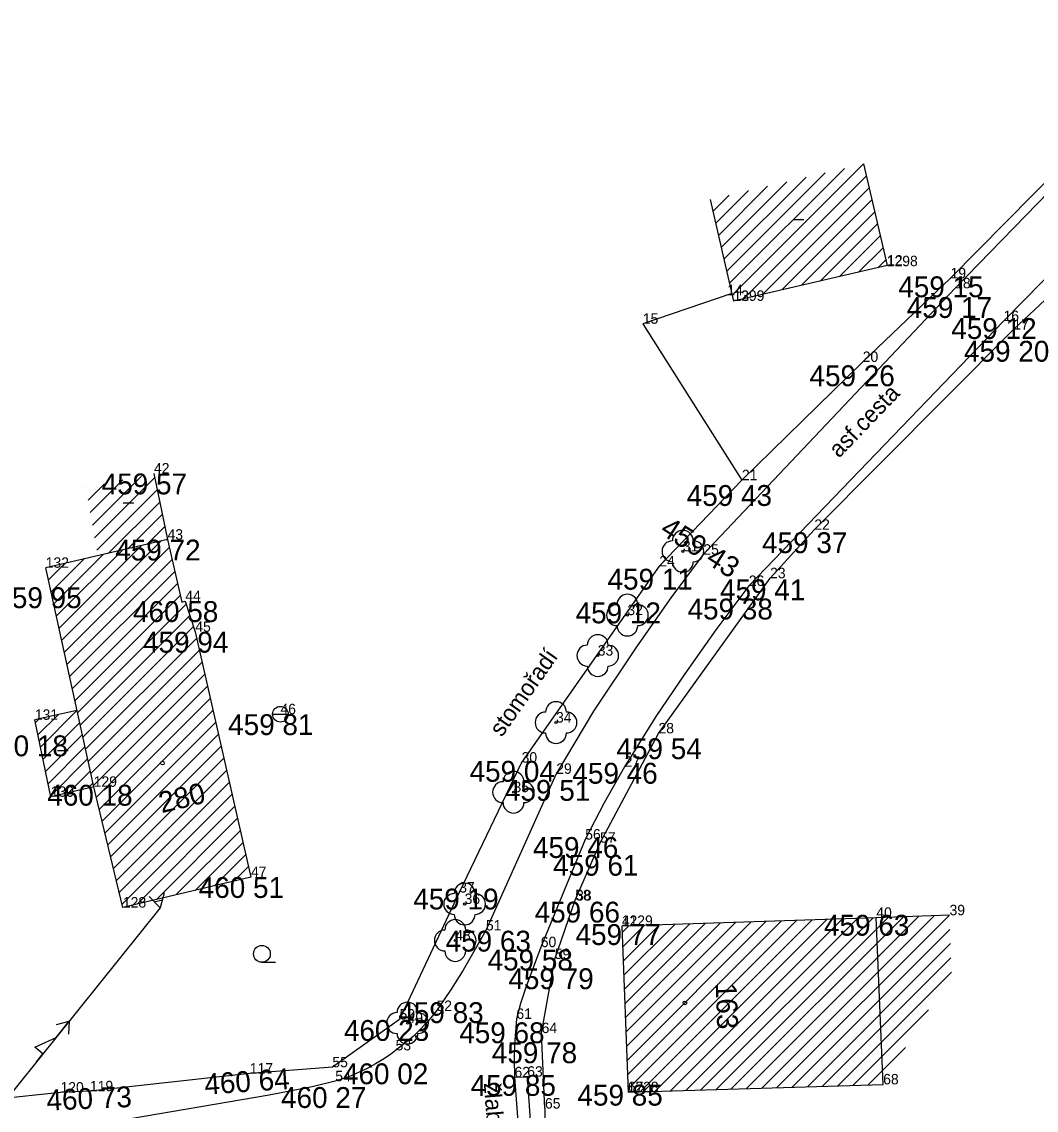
# Model space of a CAD drawing. Extents: x -559180 to -551373, y -1076947 to -1072071.
# Drawn here: x -553731.5 to -553682.9, y -1075344.3 to -1075292.1 of the extents above; entities that cross this region are included whole.
import ezdxf

# ---------------------------------------------------------------- set-up
doc = ezdxf.new("R2010")
doc.units = 0
for name, color, linetype in [('12_PLOTY', 7, 'Continuous'), ('14_BUDOVY', 7, 'Continuous'), ('17_KOMUNIKACE', 7, 'Continuous'), ('18_POLOHOPIS', 7, 'Continuous'), ('1_VODA_ZN', 7, 'Continuous'), ('20_EL_ZN', 7, 'Continuous'), ('32', 7, 'Continuous'), ('34_ZELEN', 7, 'Continuous'), ('3_BODY', 7, 'Continuous'), ('45_ZN_KULTURY', 7, 'Continuous'), ('47_ZN_STAV_OBJ$', 7, 'Continuous'), ('52_POPIS_UCELOVY', 7, 'Continuous'), ('54_C_POPISNA', 7, 'Continuous'), ('6_VYSKY', 7, 'Continuous'), ('NNnadzemní', 7, 'Continuous')]:
    doc.layers.add(name, color=color, linetype=linetype)

# ---------------------------------------------------------------- blocks, each defined once
blk = doc.blocks.new('POINT_DISPLAY')
blk.add_line((0, 0), (0, 0))
blk = doc.blocks.new('STL')
at = {"layer": '34_ZELEN'}
blk.add_circle((0, 0), 0.05, dxfattribs=at)
for centre, start, end in [((0, 0.5), 0, 180), ((-0.5, 0), 90, 270), ((0.5, 0), 270, 90), ((0, -0.5), 180, 0)]:
    blk.add_arc(centre, 0.5, start, end, dxfattribs=at)
blk = doc.blocks.new('ST')
at = {"layer": '1_VODA_ZN'}
blk.add_line((-0.375, 0), (0.375, 0), dxfattribs=at)
blk.add_circle((0, 0), 0.375, dxfattribs=at)
blk = doc.blocks.new('BZ')
at = {"layer": '47_ZN_STAV_OBJ$'}
blk.add_circle((0, 0), 0.0875, dxfattribs=at)
blk = doc.blocks.new('BD')
at = {"layer": '47_ZN_STAV_OBJ$'}
blk.add_line((-0.25, 0), (0.25, 0), dxfattribs=at)
blk = doc.blocks.new('ZAHRAD')
at = {"layer": '45_ZN_KULTURY'}
blk.add_line((0, 0), (0.65, 0.003), dxfattribs=at)
blk.add_circle((0, 0.403), 0.403, dxfattribs=at)
blk = doc.blocks.new('ELNN')
at = {"layer": '20_EL_ZN'}
for p, q in [((0, 0), (0.5, 0)), ((0.5, 0), (0.5, 0.5)), ((0.5, 0.5), (1.5, 0)), ((1.5, 0), (2.5, 0))]:
    blk.add_line(p, q, dxfattribs=at)
blk.add_lwpolyline([(2, 0.375), (2.5, 0), (2, -0.375)], dxfattribs=at)
blk = doc.blocks.new('KONZ')
at = {"layer": '20_EL_ZN'}
for p, q in [((-0.351, 0), (0, 0.65)), ((0, 0.65), (0.4, 0)), ((0.215, 0.3), (-0.188, 0.3))]:
    blk.add_line(p, q, dxfattribs=at)

msp = doc.modelspace()

# ---------------------------------------------------------------- linework, layer by layer
at = {"layer": '12_PLOTY'}
for p, q in [((-553680.4, -1075297.72), (-553686.96, -1075304.38)), ((-553683.95, -1075306.84), (-553677.59, -1075300.88)), ((-553686.96, -1075304.38), (-553691.17, -1075308.39)), ((-553697.442, -1075305.116), (-553701.71, -1075306.56)), ((-553701.71, -1075306.56), (-553696.96, -1075314.06)), ((-553693.49, -1075316.44), (-553683.95, -1075306.84)), ((-553691.17, -1075308.39), (-553696.96, -1075314.06)), ((-553696.96, -1075314.06), (-553700.92, -1075318.19)), ((-553695.61, -1075318.76), (-553693.49, -1075316.44)), ((-553700.92, -1075318.19), (-553707.52, -1075327.6)), ((-553700.96, -1075326.2), (-553695.61, -1075318.76)), ((-553703.76, -1075331.44), (-553700.96, -1075326.2)), ((-553707.52, -1075327.6), (-553710.51, -1075333.83)), ((-553704.95, -1075334.2), (-553703.76, -1075331.44)), ((-553710.51, -1075333.83), (-553713.37, -1075339.92)), ((-553705.93, -1075337.02), (-553704.95, -1075334.2)), ((-553706.56, -1075340.57), (-553705.93, -1075337.02)), ((-553713.37, -1075339.92), (-553716.59, -1075342.21)), ((-553706.4, -1075344.19), (-553706.56, -1075340.57)), ((-553720.55, -1075342.51), (-553728.21, -1075343.36)), ((-553716.59, -1075342.21), (-553720.55, -1075342.51)), ((-553729.62, -1075343.42), (-553733.42, -1075343.81)), ((-553728.21, -1075343.36), (-553729.62, -1075343.42)), ((-553706.4, -1075344.19), (-553706.38, -1075347.23))]:
    msp.add_line(p, q, dxfattribs=at)
at = {"layer": '14_BUDOVY'}
for p, q in [((-553691.125, -1075298.898), (-553690, -1075303.77)), ((-553698.485, -1075300.598), (-553697.36, -1075305.47)), ((-553690, -1075303.77), (-553697.36, -1075305.47)), ((-553725.14, -1075313.74), (-553724.49, -1075316.91)), ((-553724.49, -1075316.91), (-553730.33, -1075318.26)), ((-553724.49, -1075316.91), (-553723.811, -1075319.916)), ((-553728.03, -1075328.76), (-553730.33, -1075318.26)), ((-553723.811, -1075319.916), (-553723.64, -1075319.86)), ((-553723.64, -1075319.86), (-553723.16, -1075321.33)), ((-553723.16, -1075321.33), (-553720.49, -1075333.09)), ((-553728.83, -1075325.108), (-553730.85, -1075325.55)), ((-553730.09, -1075329.24), (-553730.85, -1075325.55)), ((-553728.03, -1075328.76), (-553730.09, -1075329.24)), ((-553726.63, -1075334.55), (-553728.03, -1075328.76)), ((-553720.49, -1075333.09), (-553726.63, -1075334.55)), ((-553690.52, -1075335.04), (-553702.71, -1075335.44)), ((-553687.01, -1075334.92), (-553690.52, -1075335.04)), ((-553690.19, -1075343.03), (-553690.52, -1075335.04)), ((-553702.71, -1075335.44), (-553702.42, -1075343.4)), ((-553702.42, -1075343.4), (-553690.19, -1075343.03))]:
    msp.add_line(p, q, dxfattribs=at)
at = {"layer": '17_KOMUNIKACE'}
for p, q in [((-553674.35, -1075292.08), (-553686.74, -1075304.86)), ((-553672.62, -1075294.42), (-553684.42, -1075306.43)), ((-553686.74, -1075304.86), (-553698.81, -1075317.63)), ((-553684.42, -1075306.43), (-553696.63, -1075319.13)), ((-553705.86, -1075328.14), (-553709.23, -1075335.65)), ((-553704.47, -1075331.29), (-553706.6, -1075336.45)), ((-553707.86, -1075342.69), (-553707.31, -1075349.97))]:
    msp.add_line(p, q, dxfattribs=at)
for points in [[(-553698.81, -1075317.63), (-553700.375, -1075319.707), (-553702.017, -1075322.051), (-553704.068, -1075325.13), (-553705.86, -1075328.14)], [(-553696.63, -1075319.13), (-553698.218, -1075321.234), (-553699.698, -1075323.344), (-553701.084, -1075325.385), (-553702.58, -1075327.8)], [(-553702.58, -1075327.8), (-553703.567, -1075329.525), (-553704.47, -1075331.29)], [(-553709.23, -1075335.65), (-553710.326, -1075337.551), (-553710.891, -1075338.466), (-553711.6, -1075339.51)], [(-553706.6, -1075336.45), (-553707.306, -1075338.34), (-553707.574, -1075339.145), (-553707.77, -1075339.89)], [(-553711.6, -1075339.51), (-553712.01, -1075340.017), (-553712.494, -1075340.513), (-553712.72, -1075340.734), (-553713.047, -1075341.008), (-553713.56, -1075341.4)], [(-553707.77, -1075339.89), (-553707.856, -1075341.114), (-553707.873, -1075341.809), (-553707.86, -1075342.69)], [(-553713.56, -1075341.4), (-553713.806, -1075341.592), (-553714.165, -1075341.836), (-553714.517, -1075342.049), (-553714.917, -1075342.262), (-553715.275, -1075342.434), (-553715.692, -1075342.617), (-553716.056, -1075342.755), (-553716.45, -1075342.88)], [(-553716.45, -1075342.88), (-553717.562, -1075343.141), (-553719.618, -1075343.544), (-553726.92, -1075344.79)]]:
    msp.add_lwpolyline(points, dxfattribs=at)
at = {"layer": '18_POLOHOPIS'}
for p, q in [((-553707.86, -1075342.69), (-553707.25, -1075342.66)), ((-553707.25, -1075342.66), (-553706.77, -1075349.97))]:
    msp.add_line(p, q, dxfattribs=at)
at = {"layer": '32'}
for p, q in [((-553697.556, -1075304.619), (-553692.049, -1075299.111)), ((-553697.424, -1075305.194), (-553691.129, -1075298.899)), ((-553697.954, -1075302.896), (-553694.807, -1075299.748)), ((-553697.822, -1075303.47), (-553693.888, -1075299.536)), ((-553697.689, -1075304.045), (-553692.968, -1075299.324)), ((-553696.883, -1075305.36), (-553690.993, -1075299.47)), ((-553698.22, -1075301.747), (-553696.646, -1075300.173)), ((-553698.087, -1075302.321), (-553695.727, -1075299.961)), ((-553695.963, -1075305.147), (-553690.86, -1075300.044)), ((-553698.352, -1075301.172), (-553697.566, -1075300.386)), ((-553695.044, -1075304.935), (-553690.728, -1075300.619)), ((-553694.124, -1075304.723), (-553690.595, -1075301.193)), ((-553693.205, -1075304.51), (-553690.462, -1075301.768)), ((-553692.285, -1075304.298), (-553690.33, -1075302.342)), ((-553691.366, -1075304.085), (-553690.197, -1075302.917)), ((-553690.446, -1075303.873), (-553690.064, -1075303.491)), ((-553728.3, -1075315.012), (-553727.515, -1075314.227)), ((-553728.195, -1075315.615), (-553726.625, -1075314.044)), ((-553728.091, -1075316.217), (-553725.736, -1075313.862)), ((-553727.987, -1075316.82), (-553725.1, -1075313.934)), ((-553727.882, -1075317.423), (-553724.98, -1075314.52)), ((-553727.316, -1075317.563), (-553724.86, -1075315.107)), ((-553726.396, -1075317.351), (-553724.739, -1075315.694)), ((-553725.476, -1075317.138), (-553724.619, -1075316.281)), ((-553724.556, -1075316.925), (-553724.499, -1075316.868)), ((-553729.806, -1075320.565), (-553726.651, -1075317.41)), ((-553729.676, -1075321.141), (-553725.731, -1075317.197)), ((-553729.545, -1075321.717), (-553724.812, -1075316.984)), ((-553729.441, -1075322.321), (-553724.405, -1075317.285)), ((-553730.068, -1075319.412), (-553728.491, -1075317.835)), ((-553729.937, -1075319.989), (-553727.571, -1075317.622)), ((-553729.314, -1075322.901), (-553724.275, -1075317.862)), ((-553730.199, -1075318.836), (-553729.41, -1075318.047)), ((-553729.186, -1075323.48), (-553724.145, -1075318.439)), ((-553729.059, -1075324.06), (-553724.014, -1075319.015)), ((-553728.932, -1075324.64), (-553723.884, -1075319.592)), ((-553728.805, -1075325.221), (-553723.592, -1075320.007)), ((-553728.678, -1075325.8), (-553723.418, -1075320.54)), ((-553728.551, -1075326.38), (-553723.244, -1075321.073)), ((-553728.424, -1075326.96), (-553723.092, -1075321.629)), ((-553728.297, -1075327.541), (-553722.961, -1075322.205)), ((-553728.17, -1075328.121), (-553722.83, -1075322.781)), ((-553728.043, -1075328.701), (-553722.7, -1075323.358)), ((-553727.906, -1075329.271), (-553722.569, -1075323.934)), ((-553727.768, -1075329.842), (-553722.438, -1075324.51)), ((-553730.701, -1075326.272), (-553729.735, -1075325.306)), ((-553730.58, -1075326.858), (-553728.83, -1075325.108)), ((-553727.631, -1075330.41), (-553722.307, -1075325.086)), ((-553730.822, -1075325.686), (-553730.64, -1075325.504)), ((-553730.46, -1075327.445), (-553728.703, -1075325.688)), ((-553727.493, -1075330.979), (-553722.176, -1075325.663)), ((-553730.339, -1075328.031), (-553728.576, -1075326.268)), ((-553727.356, -1075331.549), (-553722.045, -1075326.239)), ((-553730.218, -1075328.618), (-553728.449, -1075326.848)), ((-553727.218, -1075332.118), (-553721.915, -1075326.815)), ((-553727.058, -1075332.666), (-553721.784, -1075327.391)), ((-553730.097, -1075329.204), (-553728.322, -1075327.428)), ((-553729.225, -1075329.038), (-553728.195, -1075328.008)), ((-553726.927, -1075333.242), (-553721.653, -1075327.968)), ((-553728.303, -1075328.824), (-553728.068, -1075328.588)), ((-553726.796, -1075333.818), (-553721.522, -1075328.544)), ((-553726.665, -1075334.394), (-553721.391, -1075329.12)), ((-553725.953, -1075334.389), (-553721.26, -1075329.697)), ((-553725.025, -1075334.168), (-553721.13, -1075330.273)), ((-553724.097, -1075333.948), (-553720.999, -1075330.849)), ((-553723.17, -1075333.727), (-553720.868, -1075331.425)), ((-553722.242, -1075333.507), (-553720.737, -1075332.002)), ((-553721.314, -1075333.286), (-553720.606, -1075332.578)), ((-553702.5, -1075341.211), (-553696.524, -1075335.235)), ((-553702.475, -1075341.893), (-553695.793, -1075335.211)), ((-553702.45, -1075342.575), (-553695.061, -1075335.187)), ((-553702.425, -1075343.258), (-553694.33, -1075335.162)), ((-553701.843, -1075343.383), (-553693.599, -1075335.138)), ((-553701.114, -1075343.36), (-553692.867, -1075335.114)), ((-553700.385, -1075343.338), (-553692.136, -1075335.09)), ((-553699.655, -1075343.316), (-553691.405, -1075335.066)), ((-553698.926, -1075343.294), (-553690.673, -1075335.041)), ((-553698.197, -1075343.272), (-553689.942, -1075335.017)), ((-553697.468, -1075343.25), (-553689.211, -1075334.993)), ((-553696.739, -1075343.228), (-553688.479, -1075334.969)), ((-553696.01, -1075343.206), (-553687.748, -1075334.944)), ((-553695.28, -1075343.184), (-553687.017, -1075334.92)), ((-553702.699, -1075335.753), (-553702.375, -1075335.429)), ((-553702.674, -1075336.435), (-553701.643, -1075335.405)), ((-553702.649, -1075337.117), (-553700.912, -1075335.38)), ((-553702.624, -1075337.8), (-553700.181, -1075335.356)), ((-553702.599, -1075338.482), (-553699.449, -1075335.332)), ((-553702.574, -1075339.164), (-553698.718, -1075335.308)), ((-553702.549, -1075339.846), (-553697.987, -1075335.284)), ((-553702.525, -1075340.529), (-553697.255, -1075335.259)), ((-553694.551, -1075343.162), (-553686.987, -1075335.598)), ((-553693.822, -1075343.14), (-553686.964, -1075336.281)), ((-553693.093, -1075343.118), (-553686.94, -1075336.965)), ((-553692.364, -1075343.096), (-553686.917, -1075337.649)), ((-553691.635, -1075343.074), (-553688.015, -1075339.454)), ((-553690.905, -1075343.052), (-553689.113, -1075341.259))]:
    msp.add_line(p, q, dxfattribs=at)
at = {"layer": 'NNnadzemní'}
msp.add_line((-553724.837, -1075334.566), (-553742.9, -1075357.02), dxfattribs=at)

# ---------------------------------------------------------------- block references
at = {"layer": '1_VODA_ZN'}
for name, p in [('POINT_DISPLAY', (-553690.02, -1075303.8)), ('POINT_DISPLAY', (-553690, -1075303.77)), ('POINT_DISPLAY', (-553686.96, -1075304.38)), ('POINT_DISPLAY', (-553686.74, -1075304.86)), ('POINT_DISPLAY', (-553697.66, -1075305.19)), ('POINT_DISPLAY', (-553697.37, -1075305.46)), ('POINT_DISPLAY', (-553697.36, -1075305.47)), ('POINT_DISPLAY', (-553684.42, -1075306.43)), ('POINT_DISPLAY', (-553701.71, -1075306.56)), ('POINT_DISPLAY', (-553683.95, -1075306.84)), ('POINT_DISPLAY', (-553691.17, -1075308.39)), ('POINT_DISPLAY', (-553691.633, -1075313.082)), ('POINT_DISPLAY', (-553691.63, -1075313.08)), ('POINT_DISPLAY', (-553725.14, -1075313.74)), ('POINT_DISPLAY', (-553696.96, -1075314.06)), ('POINT_DISPLAY', (-553693.49, -1075316.44)), ('POINT_DISPLAY', (-553724.49, -1075316.91)), ('POINT_DISPLAY', (-553699.79, -1075317.47)), ('POINT_DISPLAY', (-553698.81, -1075317.63)), ('POINT_DISPLAY', (-553730.33, -1075318.26)), ('POINT_DISPLAY', (-553700.92, -1075318.19)), ('POINT_DISPLAY', (-553695.61, -1075318.76)), ('POINT_DISPLAY', (-553696.63, -1075319.13)), ('POINT_DISPLAY', (-553723.64, -1075319.86)), ('POINT_DISPLAY', (-553702.45, -1075320.53)), ('POINT_DISPLAY', (-553723.16, -1075321.33)), ('POINT_DISPLAY', (-553703.87, -1075322.47)), ('ST', (-553719.08, -1075325.28)), ('POINT_DISPLAY', (-553719.08, -1075325.28)), ('POINT_DISPLAY', (-553730.85, -1075325.55)), ('POINT_DISPLAY', (-553705.87, -1075325.68)), ('POINT_DISPLAY', (-553700.96, -1075326.2)), ('POINT_DISPLAY', (-553707.52, -1075327.6)), ('POINT_DISPLAY', (-553702.58, -1075327.8)), ('POINT_DISPLAY', (-553705.86, -1075328.14)), ('POINT_DISPLAY', (-553728.03, -1075328.76)), ('POINT_DISPLAY', (-553730.09, -1075329.24)), ('POINT_DISPLAY', (-553707.91, -1075329.02)), ('POINT_DISPLAY', (-553704.47, -1075331.29)), ('POINT_DISPLAY', (-553703.76, -1075331.44)), ('POINT_DISPLAY', (-553720.49, -1075333.09)), ('POINT_DISPLAY', (-553710.51, -1075333.83)), ('POINT_DISPLAY', (-553704.95, -1075334.2)), ('POINT_DISPLAY', (-553726.63, -1075334.55)), ('POINT_DISPLAY', (-553710.25, -1075334.38)), ('POINT_DISPLAY', (-553704.91, -1075334.22)), ('POINT_DISPLAY', (-553690.52, -1075335.04)), ('POINT_DISPLAY', (-553687.01, -1075334.92)), ('POINT_DISPLAY', (-553709.23, -1075335.65)), ('POINT_DISPLAY', (-553702.72, -1075335.43)), ('POINT_DISPLAY', (-553702.71, -1075335.44)), ('POINT_DISPLAY', (-553710.7, -1075336.13)), ('POINT_DISPLAY', (-553706.6, -1075336.45)), ('POINT_DISPLAY', (-553705.93, -1075337.02)), ('POINT_DISPLAY', (-553713.37, -1075339.92)), ('POINT_DISPLAY', (-553711.6, -1075339.51)), ('POINT_DISPLAY', (-553707.77, -1075339.89)), ('POINT_DISPLAY', (-553712.99, -1075340.09)), ('POINT_DISPLAY', (-553706.56, -1075340.57)), ('POINT_DISPLAY', (-553713.56, -1075341.4)), ('POINT_DISPLAY', (-553720.55, -1075342.51)), ('POINT_DISPLAY', (-553716.59, -1075342.21)), ('POINT_DISPLAY', (-553716.45, -1075342.88)), ('POINT_DISPLAY', (-553707.86, -1075342.69)), ('POINT_DISPLAY', (-553707.25, -1075342.66)), ('POINT_DISPLAY', (-553690.19, -1075343.03)), ('POINT_DISPLAY', (-553729.62, -1075343.42)), ('POINT_DISPLAY', (-553728.21, -1075343.36)), ('POINT_DISPLAY', (-553702.44, -1075343.4)), ('POINT_DISPLAY', (-553702.42, -1075343.4)), ('POINT_DISPLAY', (-553706.4, -1075344.19))]:
    msp.add_blockref(name, p, dxfattribs=at)
at = {"layer": '20_EL_ZN'}
for name, p, xscale, yscale, rotation in [('KONZ', (-553724.989, -1075333.934), 0.99999993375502, 0.9999999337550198, -166.47775220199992), ('ELNN', (-553730.775, -1075341.948), 1.000001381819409, 1.0000013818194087, 51.1853122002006)]:
    msp.add_blockref(name, p, dxfattribs=dict(at, xscale=xscale, yscale=yscale, rotation=rotation))
at = {"layer": '32'}
for p in [(-553698.485, -1075300.598), (-553728.404, -1075314.409), (-553730.33, -1075318.26), (-553728.83, -1075325.108), (-553686.917, -1075337.649)]:
    msp.add_blockref('POINT_DISPLAY', p, dxfattribs=at)
at = {"layer": '34_ZELEN'}
for p in [(-553699.79, -1075317.47), (-553702.45, -1075320.53), (-553703.87, -1075322.47), (-553705.87, -1075325.68), (-553707.91, -1075329.02), (-553710.25, -1075334.38), (-553710.7, -1075336.13), (-553712.99, -1075340.09)]:
    msp.add_blockref('STL', p, dxfattribs=at)
at = {"layer": '45_ZN_KULTURY'}
msp.add_blockref('ZAHRAD', (-553719.966, -1075337.173), dxfattribs=at)
at = {"layer": '47_ZN_STAV_OBJ$'}
for name, p in [('BD', (-553694.247, -1075301.557)), ('BD', (-553726.363, -1075315.147)), ('BD', (-553729.507, -1075327.027)), ('BZ', (-553724.737, -1075327.624)), ('BZ', (-553699.694, -1075339.125))]:
    msp.add_blockref(name, p, dxfattribs=at)

# ---------------------------------------------------------------- texts
at = {"layer": '3_BODY'}
for s, p in [('1298', (-553690.02, -1075303.8)), ('12', (-553690, -1075303.77)), ('19', (-553686.96, -1075304.38)), ('18', (-553686.74, -1075304.86)), ('14', (-553697.66, -1075305.19)), ('1299', (-553697.37, -1075305.46)), ('13', (-553697.36, -1075305.47)), ('16', (-553684.42, -1075306.43)), ('15', (-553701.71, -1075306.56)), ('17', (-553683.95, -1075306.84)), ('20', (-553691.17, -1075308.39)), ('42', (-553725.14, -1075313.74)), ('21', (-553696.96, -1075314.06)), ('22', (-553693.49, -1075316.44)), ('43', (-553724.49, -1075316.91)), ('31', (-553699.79, -1075317.47)), ('25', (-553698.81, -1075317.63)), ('132', (-553730.33, -1075318.26)), ('24', (-553700.92, -1075318.19)), ('23', (-553695.61, -1075318.76)), ('26', (-553696.63, -1075319.13)), ('44', (-553723.64, -1075319.86)), ('32', (-553702.45, -1075320.53)), ('45', (-553723.16, -1075321.33)), ('33', (-553703.87, -1075322.47)), ('46', (-553719.08, -1075325.28)), ('131', (-553730.85, -1075325.55)), ('34', (-553705.87, -1075325.68)), ('28', (-553700.96, -1075326.2)), ('30', (-553707.52, -1075327.6)), ('27', (-553702.58, -1075327.8)), ('29', (-553705.86, -1075328.14)), ('129', (-553728.03, -1075328.76)), ('130', (-553730.09, -1075329.24)), ('35', (-553707.91, -1075329.02)), ('56', (-553704.47, -1075331.29)), ('57', (-553703.76, -1075331.44)), ('47', (-553720.49, -1075333.09)), ('37', (-553710.51, -1075333.83)), ('128', (-553726.63, -1075334.55)), ('36', (-553710.25, -1075334.38)), ('58', (-553704.95, -1075334.2)), ('38', (-553704.91, -1075334.22)), ('40', (-553690.52, -1075335.04)), ('39', (-553687.01, -1075334.92)), ('51', (-553709.23, -1075335.65)), ('41', (-553702.71, -1075335.44)), ('1229', (-553702.72, -1075335.43)), ('48', (-553710.7, -1075336.13)), ('60', (-553706.6, -1075336.45)), ('59', (-553705.93, -1075337.02)), ('50', (-553713.37, -1075339.92)), ('52', (-553711.6, -1075339.51)), ('61', (-553707.77, -1075339.89)), ('49', (-553712.99, -1075340.09)), ('64', (-553706.56, -1075340.57)), ('53', (-553713.56, -1075341.4)), ('117', (-553720.55, -1075342.51)), ('55', (-553716.59, -1075342.21)), ('54', (-553716.45, -1075342.88)), ('62', (-553707.86, -1075342.69)), ('63', (-553707.25, -1075342.66)), ('68', (-553690.19, -1075343.03)), ('120', (-553729.62, -1075343.42)), ('119', (-553728.21, -1075343.36)), ('1228', (-553702.44, -1075343.4)), ('67', (-553702.42, -1075343.4)), ('65', (-553706.4, -1075344.19))]:
    msp.add_text(s, height=0.5, dxfattribs=at).set_placement(p)
at = {"layer": '52_POPIS_UCELOVY'}
for s, rotation, p in [('asf.cesta', 46.1269, (-553692.306, -1075313.031)), ('stomořadí', 54.9549, (-553708.468, -1075326.409)), ('žlabovky', 274.3205, (-553709.332, -1075342.965))]:
    msp.add_text(s, height=0.8, rotation=rotation, dxfattribs=at).set_placement(p)
at = {"layer": '54_C_POPISNA'}
for s, rotation, p in [('280', 13.3757, (-553724.776, -1075330.028)), ('163', 272.0865, (-553698.219, -1075338.176))]:
    msp.add_text(s, height=1, rotation=rotation, dxfattribs=at).set_placement(p)
at = {"layer": '6_VYSKY'}
for s, p in [('459 15', (-553689.465, -1075305.287)), ('459 17', (-553689.059, -1075306.281)), ('459 12', (-553686.925, -1075307.29)), ('459 20', (-553686.315, -1075308.378)), ('459 26', (-553693.722, -1075309.554)), ('459 57', (-553727.645, -1075314.74)), ('459 43', (-553699.606, -1075315.294)), ('459 72', (-553726.995, -1075317.91)), ('459 37', (-553695.995, -1075317.557)), ('459 11', (-553703.402, -1075319.307)), ('459 41', (-553698.011, -1075319.818)), ('459 95', (-553732.695, -1075320.195)), ('460 58', (-553726.145, -1075320.86)), ('459 12', (-553704.932, -1075320.922)), ('459 38', (-553699.567, -1075320.738)), ('459 94', (-553725.665, -1075322.33)), ('459 81', (-553721.585, -1075326.28)), ('460 18', (-553733.355, -1075327.298)), ('459 54', (-553702.975, -1075327.434)), ('459 04', (-553710.014, -1075328.519)), ('459 46', (-553705.085, -1075328.613)), ('459 51', (-553708.318, -1075329.432)), ('460 18', (-553730.254, -1075329.666)), ('459 46', (-553706.975, -1075332.173)), ('459 61', (-553706.008, -1075333.024)), ('460 51', (-553722.995, -1075334.09)), ('459 19', (-553712.711, -1075334.643)), ('459 66', (-553706.894, -1075335.27)), ('459 63', (-553693.025, -1075335.9)), ('459 63', (-553711.162, -1075336.662)), ('459 77', (-553704.935, -1075336.347)), ('459 58', (-553709.152, -1075337.567)), ('459 79', (-553708.154, -1075338.464)), ('459 83', (-553713.428, -1075340.09)), ('460 23', (-553716.038, -1075340.944)), ('459 68', (-553710.508, -1075341.054)), ('459 78', (-553708.948, -1075342.014)), ('460 02', (-553716.082, -1075343.023)), ('459 85', (-553709.965, -1075343.579)), ('459 85', (-553704.844, -1075344.047)), ('460 27', (-553719.049, -1075344.16))]:
    msp.add_text(s, height=1, dxfattribs=at).set_placement(p)
for s, rotation, p in [('459 43', 327.423, (-553700.944, -1075316.599)), ('460 64', 3.8469, (-553722.691, -1075343.523)), ('460 73', 2.4857, (-553730.271, -1075344.289))]:
    msp.add_text(s, height=1, rotation=rotation, dxfattribs=at).set_placement(p)

doc.saveas('drawing.dxf')
